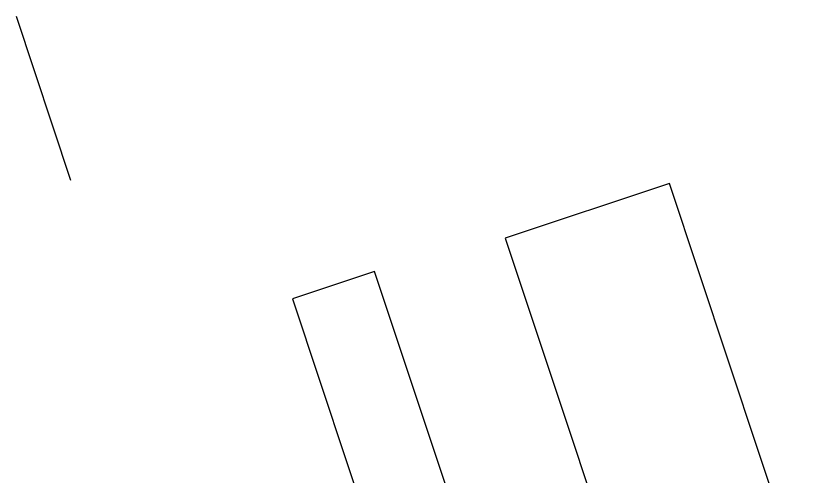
# Model space of a CAD drawing. Extents: x 400935 to 481562, y 415700 to 505362.
# Drawn here: x 401378.1 to 401614, y 418081 to 418216.5 of the extents above; entities that cross this region are included whole.
import ezdxf

# ---------------------------------------------------------------- set-up
doc = ezdxf.new("R2010")
doc.units = 0
for name, color, linetype in [('Temporary Channel Change Outside CG', 7, 'Continuous'), ('Trout Stream Buffer Border CG', 7, 'Continuous'), ('Trout Stream Buffer Hatching CG', 7, 'Continuous')]:
    doc.layers.add(name, color=color, linetype=linetype)

msp = doc.modelspace()

# ---------------------------------------------------------------- linework, layer by layer
at = {"layer": 'Temporary Channel Change Outside CG'}
msp.add_line((401378.06, 418216.48), (401394.12, 418168.17), dxfattribs=at)
msp.add_line((401378.06, 418216.48), (401394.12, 418168.17), dxfattribs=at)
msp.add_line((401378.06, 418216.48), (401394.12, 418168.17), dxfattribs=at)
msp.add_line((401378.06, 418216.48), (401394.12, 418168.17), dxfattribs=at)
msp.add_line((401378.06, 418216.48), (401394.12, 418168.17), dxfattribs=at)
msp.add_line((401378.06, 418216.48), (401394.12, 418168.17), dxfattribs=at)
at = {"layer": 'Trout Stream Buffer Border CG'}
msp.add_lwpolyline([(401522, 418151.07), (401565.71, 418019.56), (401614.02, 418035.62), (401570.31, 418167.13)], close=True, dxfattribs=at)
msp.add_lwpolyline([(401522, 418151.07), (401565.71, 418019.56), (401614.02, 418035.62), (401570.31, 418167.13)], close=True, dxfattribs=at)
msp.add_lwpolyline([(401522, 418151.07), (401565.71, 418019.56), (401614.02, 418035.62), (401570.31, 418167.13)], close=True, dxfattribs=at)
msp.add_lwpolyline([(401522, 418151.07), (401565.71, 418019.56), (401614.02, 418035.62), (401570.31, 418167.13)], close=True, dxfattribs=at)
msp.add_lwpolyline([(401522, 418151.07), (401565.71, 418019.56), (401614.02, 418035.62), (401570.31, 418167.13)], close=True, dxfattribs=at)
msp.add_lwpolyline([(401522, 418151.07), (401565.71, 418019.56), (401614.02, 418035.62), (401570.31, 418167.13)], close=True, dxfattribs=at)
at = {"layer": 'Trout Stream Buffer Hatching CG'}
msp.add_lwpolyline([(401459.38, 418133.23), (401483.47, 418060.77), (401507.62, 418068.8), (401483.53, 418141.26)], close=True, dxfattribs=at)
msp.add_lwpolyline([(401459.38, 418133.23), (401483.47, 418060.77), (401507.62, 418068.8), (401483.53, 418141.26)], close=True, dxfattribs=at)
msp.add_lwpolyline([(401459.38, 418133.23), (401483.47, 418060.77), (401507.62, 418068.8), (401483.53, 418141.26)], close=True, dxfattribs=at)
msp.add_lwpolyline([(401459.38, 418133.23), (401483.47, 418060.77), (401507.62, 418068.8), (401483.53, 418141.26)], close=True, dxfattribs=at)
msp.add_lwpolyline([(401459.38, 418133.23), (401483.47, 418060.77), (401507.62, 418068.8), (401483.53, 418141.26)], close=True, dxfattribs=at)
msp.add_lwpolyline([(401459.38, 418133.23), (401483.47, 418060.77), (401507.62, 418068.8), (401483.53, 418141.26)], close=True, dxfattribs=at)

doc.saveas('drawing.dxf')
